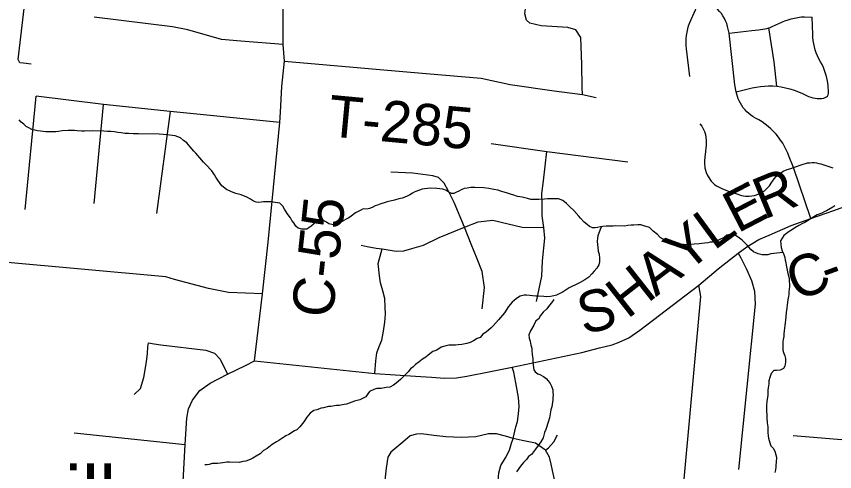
# Model space of a CAD drawing. Extents: x 0 to 34, y 0 to 22.
# Drawn here: x 6.488 to 7.049, y 15.55 to 15.862 of the extents above; entities that cross this region are included whole.
import ezdxf

# ---------------------------------------------------------------- set-up
doc = ezdxf.new("R2010")
doc.units = 0
for name, color, linetype in [('GM_X_County_Road', 7, 'Continuous'), ('GM_X_County_Road_Text', 7, 'Continuous'), ('GM_X_Minor_River', 7, 'Continuous'), ('GM_X_Township_Road', 7, 'Continuous'), ('GM_X_Township_Road_Text', 7, 'Continuous'), ('GM_X_Unincorporated_Text', 7, 'Continuous')]:
    doc.layers.add(name, color=color, linetype=linetype)

msp = doc.modelspace()

# ---------------------------------------------------------------- linework, layer by layer
at = {"layer": 'GM_X_County_Road'}
for points in [[(6.60074, 15.5179), (6.60357, 15.5687), (6.60465, 15.58673), (6.60588, 15.59316), (6.60846, 15.59899), (6.61361, 15.60575), (6.62074, 15.61064), (6.63246, 15.61693), (6.64476, 15.62276), (6.6511, 15.62597), (6.65653, 15.67188), (6.66032, 15.70732), (6.66844, 15.78948), (6.66898, 15.79649), (6.66986, 15.81414), (6.67156, 15.83146), (6.67071, 15.84278), (6.67074, 15.87434)], [(6.6511, 15.62597), (6.73349, 15.61732), (6.76146, 15.61552), (6.77239, 15.61484), (6.78134, 15.61416), (6.78962, 15.61433), (6.79658, 15.61552), (6.81291, 15.61878), (6.82771, 15.62171), (6.87547, 15.63181), (6.8875, 15.63494), (6.89621, 15.63693), (6.90113, 15.63882), (6.90766, 15.64185), (6.91514, 15.64705), (6.95576, 15.67792), (6.96885, 15.68922), (6.98268, 15.69985), (6.98858, 15.7042), (6.99691, 15.70917), (7.00382, 15.71217), (7.01898, 15.71887), (7.03239, 15.72366), (7.04823, 15.72911), (7.06006, 15.73353)]]:
    msp.add_lwpolyline(points, dxfattribs=at)
at = {"layer": 'GM_X_Minor_River'}
for points in [[(6.51478, 15.78309), (6.51307, 15.78312), (6.51136, 15.78296), (6.50794, 15.78302), (6.50604, 15.78325), (6.50433, 15.78347), (6.50224, 15.7837), (6.50035, 15.78411), (6.49846, 15.78471), (6.4962, 15.7857), (6.4945, 15.78668), (6.49282, 15.78823), (6.49113, 15.78959), (6.48964, 15.79133)], [(6.7677, 15.74405), (6.76599, 15.7437), (6.76407, 15.74297), (6.76101, 15.74188), (6.75929, 15.74096), (6.75756, 15.73985), (6.75583, 15.73893), (6.75411, 15.7382), (6.75239, 15.73766), (6.7501, 15.73713), (6.74704, 15.73624), (6.74208, 15.73499), (6.73998, 15.73427), (6.73768, 15.73355), (6.73539, 15.73283), (6.73386, 15.73229), (6.73175, 15.73118), (6.72984, 15.73046), (6.72812, 15.72992), (6.72565, 15.73015), (6.72393, 15.72942), (6.72201, 15.7285), (6.72028, 15.72739), (6.71739, 15.72516), (6.71566, 15.72405), (6.71394, 15.72313), (6.7124, 15.72221), (6.70952, 15.72074), (6.70799, 15.7202), (6.70589, 15.71928), (6.70399, 15.71951), (6.7021, 15.71992), (6.70041, 15.72109), (6.69739, 15.72266), (6.6953, 15.7227), (6.6928, 15.72084), (6.68991, 15.71842), (6.68836, 15.71712), (6.68683, 15.7162), (6.68341, 15.71626), (6.68095, 15.71706), (6.67945, 15.71842), (6.67797, 15.72054), (6.67666, 15.72227), (6.67574, 15.724), (6.67351, 15.72708), (6.67166, 15.72996), (6.67037, 15.73207), (6.66831, 15.73401), (6.66528, 15.73463), (6.66243, 15.73506), (6.65882, 15.73494), (6.6573, 15.73497), (6.65406, 15.73464), (6.65216, 15.73487), (6.65046, 15.73547), (6.64821, 15.73684), (6.64576, 15.73821), (6.64198, 15.7398), (6.6382, 15.74081), (6.63517, 15.74182), (6.63178, 15.74359), (6.62859, 15.74611), (6.626, 15.74996), (6.62451, 15.75189), (6.62358, 15.75343), (6.62173, 15.75631), (6.61762, 15.76056), (6.61613, 15.7623), (6.61352, 15.7652), (6.61091, 15.76829), (6.60941, 15.76983), (6.60699, 15.77273), (6.60456, 15.77543), (6.60231, 15.77718), (6.60025, 15.77893), (6.59666, 15.78032), (6.59116, 15.78099), (6.5885, 15.78123), (6.58566, 15.78147), (6.5714, 15.78172), (6.56779, 15.78159), (6.56456, 15.78184), (6.56209, 15.78188), (6.55963, 15.7823), (6.55735, 15.78253), (6.55508, 15.78295), (6.55261, 15.78319), (6.55014, 15.78323), (6.54767, 15.78347), (6.54007, 15.7836), (6.53798, 15.78345), (6.53608, 15.78367), (6.53437, 15.78351), (6.53247, 15.78354), (6.52943, 15.78379), (6.52772, 15.78382), (6.52335, 15.78389), (6.51916, 15.78359), (6.51668, 15.78325), (6.51478, 15.78309)], [(7.01332, 15.7002), (7.00514, 15.69939), (7.00303, 15.69866), (6.99904, 15.69874), (6.99639, 15.69935), (6.99318, 15.70074), (6.99131, 15.70229), (6.98889, 15.70538), (6.98702, 15.70712), (6.98534, 15.70886), (6.98271, 15.71081), (6.98083, 15.71198), (6.97894, 15.71277), (6.97722, 15.71261), (6.97494, 15.71227), (6.97301, 15.7106), (6.96975, 15.70894), (6.96783, 15.70803), (6.96516, 15.7075), (6.96345, 15.70734), (6.96192, 15.70699), (6.95964, 15.70665), (6.95583, 15.70634), (6.95259, 15.70601), (6.95012, 15.70568), (6.94841, 15.70571), (6.94669, 15.70555), (6.94517, 15.70576), (6.94347, 15.70598), (6.94157, 15.7064), (6.93949, 15.707), (6.93571, 15.70802), (6.93401, 15.70862), (6.9323, 15.70903), (6.9306, 15.70963), (6.9291, 15.71061), (6.92742, 15.71254), (6.92442, 15.71487), (6.92199, 15.71739), (6.91802, 15.7186), (6.91594, 15.7192), (6.91385, 15.71924), (6.91118, 15.7191), (6.90928, 15.71894), (6.90699, 15.71879), (6.90452, 15.71845), (6.89863, 15.71856), (6.89691, 15.7184), (6.89463, 15.71844), (6.89216, 15.71829), (6.88988, 15.71814), (6.88835, 15.71779), (6.88625, 15.71744), (6.88473, 15.71728), (6.88283, 15.71712), (6.88075, 15.71811), (6.87906, 15.71947), (6.87719, 15.72102), (6.87457, 15.72373), (6.87346, 15.72527), (6.86991, 15.72914), (6.86729, 15.73165), (6.86505, 15.73397), (6.86242, 15.73592), (6.85959, 15.73711), (6.8556, 15.73718), (6.85199, 15.73705), (6.84989, 15.7369), (6.84589, 15.73659), (6.84057, 15.73668), (6.8383, 15.73729), (6.83452, 15.73812), (6.83148, 15.73874), (6.82884, 15.73955), (6.82657, 15.74035), (6.82392, 15.74116), (6.81976, 15.74237), (6.81806, 15.74297), (6.81503, 15.7436), (6.81181, 15.74422), (6.8082, 15.74467), (6.80213, 15.74496), (6.79927, 15.74482), (6.79679, 15.74449), (6.7947, 15.74414), (6.79278, 15.74323), (6.79125, 15.7423), (6.78952, 15.74157), (6.78761, 15.74085), (6.78609, 15.74068), (6.78439, 15.74166), (6.7827, 15.74283), (6.78024, 15.74364), (6.77816, 15.74405), (6.77607, 15.74428), (6.77151, 15.74436), (6.76961, 15.7442), (6.7677, 15.74405)], [(7.04903, 15.73226), (7.04749, 15.73134), (7.04327, 15.72894), (7.04155, 15.72821), (7.04001, 15.72729), (7.03676, 15.72601), (7.03464, 15.72472), (7.03196, 15.72306), (7.02831, 15.72084), (7.02677, 15.72011), (7.02428, 15.71882), (7.02159, 15.71716), (7.01986, 15.71605), (7.01775, 15.71475)], [(6.88866, 15.71786), (6.88654, 15.71174), (6.88613, 15.71003), (6.8859, 15.70776), (6.8864, 15.70375), (6.88674, 15.70128), (6.88728, 15.69918), (6.88761, 15.69651), (6.88757, 15.69385), (6.88716, 15.69196), (6.88578, 15.68951), (6.88404, 15.68745), (6.8823, 15.68558), (6.88036, 15.68333), (6.87748, 15.68148), (6.87383, 15.67946), (6.87057, 15.6778), (6.86904, 15.67726), (6.86674, 15.67597), (6.8627, 15.67338), (6.86002, 15.67191), (6.8581, 15.67099), (6.85638, 15.67064), (6.8539, 15.67011), (6.85124, 15.66997), (6.84953, 15.67019), (6.84573, 15.67026), (6.84402, 15.67048), (6.84175, 15.67071), (6.83985, 15.67093), (6.83757, 15.67116), (6.83605, 15.671), (6.83319, 15.67048), (6.83146, 15.66918), (6.82934, 15.6677), (6.82761, 15.66621), (6.82625, 15.66471), (6.82527, 15.66321), (6.82235, 15.65889), (6.81828, 15.65421), (6.8146, 15.65009), (6.81324, 15.64859), (6.80996, 15.64561), (6.80766, 15.64432), (6.80572, 15.64207), (6.80381, 15.64135), (6.80112, 15.63968), (6.79901, 15.63858), (6.79653, 15.63786), (6.7931, 15.63735), (6.79062, 15.63702), (6.7889, 15.63686), (6.78434, 15.63675), (6.78148, 15.63604), (6.779, 15.63532), (6.77611, 15.63347), (6.77343, 15.63238), (6.77016, 15.62996), (6.76843, 15.62866), (6.76631, 15.62718), (6.764, 15.62532), (6.7615, 15.62346), (6.75957, 15.62179), (6.75803, 15.62049), (6.75647, 15.61842), (6.75106, 15.6132), (6.74817, 15.61078), (6.74625, 15.60948), (6.74375, 15.608), (6.74127, 15.60767), (6.73784, 15.60716), (6.73499, 15.60702), (6.73289, 15.60648), (6.72982, 15.60502), (6.72884, 15.60332), (6.72748, 15.60126), (6.72557, 15.60053), (6.72326, 15.59924), (6.71964, 15.59835), (6.71772, 15.59763), (6.71409, 15.59636), (6.71257, 15.5962), (6.70913, 15.5955), (6.70723, 15.59534), (6.70342, 15.59484), (6.70171, 15.59468), (6.69827, 15.59379), (6.69675, 15.59362), (6.69369, 15.59254), (6.69178, 15.592), (6.68927, 15.59015), (6.68695, 15.58734), (6.6848, 15.58414), (6.68208, 15.58077), (6.68015, 15.57871), (6.67843, 15.57817), (6.67458, 15.57558), (6.67248, 15.57467), (6.67055, 15.57318), (6.66767, 15.57133), (6.66614, 15.5706)], [(7.01775, 15.71475), (7.01582, 15.71327), (7.0139, 15.71197), (7.01273, 15.71009), (7.01175, 15.70821), (7.0119, 15.70592), (7.01205, 15.70383), (7.01277, 15.70134), (7.01387, 15.69904), (7.0146, 15.69694), (7.01495, 15.69503), (7.0153, 15.69351), (7.01565, 15.6916), (7.01599, 15.68931), (7.01652, 15.68702), (7.01706, 15.68492), (7.01759, 15.68263), (7.01775, 15.68073), (7.0179, 15.67845), (7.01788, 15.67693), (7.01743, 15.67332), (7.01741, 15.67161), (7.01719, 15.6701), (7.01677, 15.66801), (7.01655, 15.66612), (7.01633, 15.66441), (7.01611, 15.66213), (7.01568, 15.65929), (7.01544, 15.65625), (7.01521, 15.65417), (7.01498, 15.65189), (7.01457, 15.65019), (7.01436, 15.64848), (7.01432, 15.64658), (7.01391, 15.6445), (7.01388, 15.64279), (7.01347, 15.6407), (7.01325, 15.63919), (7.0132, 15.63615), (7.01334, 15.63329), (7.0137, 15.63177), (7.01461, 15.62947), (7.01515, 15.62775), (7.0151, 15.62509), (7.01468, 15.62244), (7.0137, 15.62074), (7.0114, 15.61964), (7.00892, 15.61931), (7.00702, 15.61934), (7.00528, 15.61747), (7.00447, 15.61463), (7.00368, 15.61237), (7.00364, 15.61028), (7.00322, 15.60763), (7.003, 15.60592), (7.00294, 15.6025), (7.00272, 15.60098), (7.0023, 15.59833), (7.00206, 15.5951), (7.00203, 15.59358), (7.00219, 15.59149), (7.00233, 15.58902), (7.0023, 15.58693), (7.00262, 15.5835), (7.00296, 15.58083), (7.00312, 15.57893), (7.00308, 15.57684), (7.00323, 15.57456), (7.0034, 15.57303), (7.00429, 15.56979), (7.00502, 15.56788), (7.0067, 15.56614), (7.00781, 15.56422), (7.00853, 15.56154), (7.00888, 15.56002), (7.00863, 15.55641), (7.0086, 15.5547), (7.00839, 15.55318), (7.00816, 15.55129), (7.00775, 15.54939)], [(6.85634, 15.66817), (6.85459, 15.66573), (6.85342, 15.66423), (6.85148, 15.66179), (6.84897, 15.65937), (6.84703, 15.65712), (6.84566, 15.65467), (6.84393, 15.65338), (6.84255, 15.65055), (6.8402, 15.6466), (6.8392, 15.64376), (6.83936, 15.64148), (6.84008, 15.63957), (6.84042, 15.63671), (6.84114, 15.6348), (6.84131, 15.63328), (6.84145, 15.63023), (6.84178, 15.62757), (6.84193, 15.62509), (6.84209, 15.623), (6.84261, 15.61995), (6.84353, 15.61841), (6.84522, 15.61724), (6.84673, 15.61665), (6.84918, 15.61527), (6.85106, 15.61391), (6.85236, 15.61236), (6.85366, 15.61044), (6.85458, 15.60872), (6.85549, 15.60623), (6.85565, 15.60433), (6.85582, 15.6028), (6.85559, 15.60072), (6.85556, 15.5992), (6.85492, 15.59446), (6.85431, 15.59238), (6.85327, 15.58688), (6.85266, 15.5848), (6.85085, 15.57894), (6.84987, 15.57687), (6.84905, 15.57327), (6.84729, 15.57045), (6.84379, 15.56557), (6.84087, 15.56183), (6.83895, 15.56053), (6.83758, 15.55846), (6.83546, 15.55641), (6.83332, 15.55379), (6.8306, 15.55003)], [(6.66614, 15.5706), (6.66325, 15.56875), (6.65979, 15.56596), (6.6571, 15.56467), (6.65497, 15.56224), (6.65209, 15.56077), (6.64998, 15.55929), (6.64806, 15.55837), (6.645, 15.55729), (6.6431, 15.55694), (6.64081, 15.55641), (6.63397, 15.55653), (6.63207, 15.55656), (6.6294, 15.55623), (6.62578, 15.55572), (6.6235, 15.55576), (6.62197, 15.5556), (6.62007, 15.55506), (6.61854, 15.55471), (6.61702, 15.55474)]]:
    msp.add_lwpolyline(points, dxfattribs=at)
at = {"layer": 'GM_X_Township_Road'}
for p, q in [((6.49369, 15.72967), (6.50142, 15.80754)), ((6.54107, 15.73391), (6.54745, 15.80167)), ((6.59332, 15.79702), (6.58382, 15.72709)), ((7.03239, 15.72366), (7.02061, 15.75856)), ((6.52748, 15.57675), (6.60357, 15.5687)), ((7.02045, 15.57481), (7.21471, 15.55863))]:
    msp.add_line(p, q, dxfattribs=at)
for points in [[(6.4979, 15.8295), (6.49261, 15.82999), (6.49015, 15.83023), (6.48906, 15.83253), (6.49982, 15.92393)], [(6.87597, 15.80858), (6.87579, 15.81336), (6.87539, 15.82908), (6.87487, 15.84771), (6.87138, 15.85304), (6.86587, 15.85451), (6.84749, 15.85556), (6.83989, 15.8574), (6.83763, 15.85967), (6.83631, 15.86387), (6.83745, 15.87295), (6.84096, 15.90557)], [(6.94954, 15.82089), (6.94727, 15.83991), (6.94706, 15.84219), (6.947, 15.84447), (6.94707, 15.84675), (6.94728, 15.84903), (6.94763, 15.85129), (6.94811, 15.85352), (6.94872, 15.85572), (6.94947, 15.85788), (6.95035, 15.85999), (6.95666, 15.87399)], [(6.97642, 15.85062), (6.97585, 15.85342), (6.9754, 15.85532), (6.97482, 15.85719), (6.97409, 15.859), (6.97323, 15.86076), (6.97225, 15.86245), (6.97114, 15.86406), (6.96991, 15.86559), (6.96858, 15.86701), (6.96714, 15.86834), (6.96561, 15.86955), (6.96399, 15.87065), (6.96229, 15.87162), (6.96053, 15.87247), (6.9587, 15.87317), (6.95767, 15.87356), (6.95666, 15.87399)], [(6.67071, 15.84278), (6.64164, 15.84513), (6.62839, 15.8462), (6.6053, 15.85304), (6.59483, 15.85496), (6.54118, 15.86159)], [(6.97642, 15.85062), (6.99213, 15.85238), (6.99652, 15.85294), (7.0009, 15.85358), (7.00233, 15.85385), (7.00304, 15.85405), (7.00374, 15.85425), (7.00469, 15.85454), (7.00559, 15.85492), (7.00648, 15.85539), (7.01255, 15.85813), (7.01362, 15.85858), (7.01468, 15.85903), (7.01685, 15.85982), (7.01905, 15.86049), (7.0213, 15.86104), (7.02356, 15.86146), (7.02585, 15.86177), (7.02815, 15.86194), (7.03348, 15.86168)], [(7.04394, 15.80755), (7.04448, 15.80832), (7.04465, 15.80929), (7.04468, 15.8104), (7.04439, 15.81448), (7.04413, 15.81665), (7.04375, 15.8188), (7.04326, 15.82093), (7.04265, 15.82303), (7.04193, 15.82509), (7.0411, 15.8271), (7.04016, 15.82907), (7.03911, 15.83099), (7.03802, 15.83302), (7.03705, 15.8351), (7.0362, 15.83725), (7.03554, 15.83927), (7.03498, 15.84134), (7.03453, 15.84342), (7.03418, 15.84553), (7.03395, 15.84766), (7.03384, 15.84979), (7.03348, 15.86168)], [(6.98137, 15.81045), (6.98045, 15.81515), (6.97642, 15.85062)], [(7.00914, 15.81433), (7.00733, 15.8311), (7.00374, 15.85425)], [(6.67156, 15.83146), (6.75803, 15.82401), (6.80653, 15.81979), (6.82637, 15.81538), (6.8565, 15.81115), (6.87597, 15.80858), (6.88534, 15.80666)], [(6.98137, 15.81045), (6.98962, 15.81252), (6.99235, 15.81318), (6.99512, 15.8137), (6.9979, 15.81409), (7.00071, 15.81435), (7.00352, 15.81448), (7.00633, 15.81447), (7.00914, 15.81433), (7.01218, 15.81384), (7.01519, 15.81321), (7.01816, 15.81243), (7.0211, 15.81151), (7.02399, 15.81045), (7.02682, 15.80925), (7.0296, 15.80792), (7.03098, 15.80728), (7.03242, 15.80676), (7.03389, 15.80635), (7.03538, 15.80606), (7.0369, 15.8059), (7.03843, 15.80585), (7.03995, 15.80593), (7.04101, 15.80603), (7.04133, 15.80607), (7.04241, 15.80647), (7.04329, 15.80701), (7.04394, 15.80755)], [(7.02061, 15.75856), (7.0176, 15.76589), (7.01669, 15.7683), (7.01566, 15.77065), (7.0145, 15.77294), (7.01321, 15.77517), (7.01181, 15.77732), (7.01029, 15.77939), (7.00866, 15.78138), (7.00692, 15.78327), (7.00509, 15.78507), (7.00315, 15.78676), (7.00113, 15.78835), (6.99903, 15.78983), (6.99685, 15.79118), (6.9946, 15.79242), (6.99299, 15.79332), (6.99146, 15.79434), (6.99, 15.79548), (6.98864, 15.79671), (6.98737, 15.79805), (6.9862, 15.79947), (6.98515, 15.80098), (6.98421, 15.80256), (6.98338, 15.80421), (6.98275, 15.80573), (6.9822, 15.80728), (6.98174, 15.80885), (6.98137, 15.81045)], [(6.66844, 15.78948), (6.59332, 15.79702), (6.54745, 15.80167), (6.50142, 15.80754)], [(6.95648, 15.78856), (6.95772, 15.78687), (6.95876, 15.78506), (6.9596, 15.78314), (6.96022, 15.78113), (6.96061, 15.77908), (6.96078, 15.77699), (6.96063, 15.77396), (6.96045, 15.77191), (6.96025, 15.76961), (6.95989, 15.76556), (6.95969, 15.76321), (6.95962, 15.76159), (6.95991, 15.75826), (6.96028, 15.75663), (6.96079, 15.75504), (6.96144, 15.7535), (6.96314, 15.75062), (6.96416, 15.7493), (6.96583, 15.74761), (6.96655, 15.74697), (6.96788, 15.74597), (6.97145, 15.74408), (6.97543, 15.74265), (6.98106, 15.7407), (6.98491, 15.73945), (6.98765, 15.73901), (6.99024, 15.73893), (6.99378, 15.73942), (6.99715, 15.74057), (7.00068, 15.74263), (7.00191, 15.74363), (7.00411, 15.74591), (7.00584, 15.74845), (7.00734, 15.75072), (7.00906, 15.75266), (7.01115, 15.75445), (7.01358, 15.75597), (7.01629, 15.75715), (7.01877, 15.75795), (7.02061, 15.75856)], [(6.81332, 15.77512), (6.85151, 15.76947), (6.90713, 15.76236)], [(6.8443, 15.66681), (6.84802, 15.68416), (6.84856, 15.69467), (6.85012, 15.71019), (6.84938, 15.71737), (6.84838, 15.72539), (6.84821, 15.7339), (6.84804, 15.74084), (6.84925, 15.74951), (6.85151, 15.76947)], [(7.02061, 15.75856), (7.02732, 15.76089), (7.0288, 15.76134), (7.0303, 15.76166), (7.03183, 15.76186), (7.03337, 15.76194), (7.03491, 15.76189), (7.03645, 15.76172), (7.03796, 15.76142), (7.03944, 15.761), (7.04751, 15.75835)], [(6.80725, 15.6617), (6.80864, 15.67628), (6.80725, 15.68738), (6.80378, 15.69589), (6.79962, 15.70595), (6.79493, 15.71758), (6.78799, 15.73459), (6.784, 15.7424), (6.78105, 15.74778), (6.77723, 15.75177), (6.77324, 15.75281), (6.7597, 15.75472), (6.74443, 15.75541)], [(6.72421, 15.70543), (6.72829, 15.70448), (6.73445, 15.70326), (6.73861, 15.70274), (6.74399, 15.70179), (6.74807, 15.70118), (6.75345, 15.70144), (6.75901, 15.70301), (6.76699, 15.70543), (6.77758, 15.71064), (6.79493, 15.71758), (6.8043, 15.72123), (6.81454, 15.72244), (6.82496, 15.72001), (6.83467, 15.71776), (6.84938, 15.71737)], [(6.73349, 15.61732), (6.73425, 15.6261), (6.73485, 15.6315), (6.73653, 15.63582), (6.73833, 15.64026), (6.73953, 15.64639), (6.74049, 15.65263), (6.74085, 15.65803), (6.74073, 15.66272), (6.74037, 15.66872), (6.73893, 15.674), (6.73737, 15.67941), (6.73665, 15.68433), (6.73584, 15.69268), (6.73861, 15.70274)], [(6.98268, 15.69985), (6.98461, 15.69673), (6.98845, 15.68885), (6.99184, 15.68116), (6.99377, 15.67374), (6.99441, 15.66485), (6.98292, 15.55146)], [(6.65653, 15.67188), (6.63324, 15.67293), (6.61945, 15.67568), (6.59626, 15.68185), (6.59023, 15.68368), (6.47654, 15.69381), (6.44677, 15.69767)], [(6.94486, 15.53737), (6.95715, 15.67012), (6.95576, 15.67792)], [(6.56848, 15.60302), (6.57291, 15.60709), (6.57509, 15.61464), (6.57697, 15.62532), (6.57763, 15.63106), (6.57785, 15.63571), (6.57828, 15.63832), (6.58228, 15.63781), (6.58689, 15.63703), (6.61765, 15.63331), (6.62368, 15.63135), (6.62753, 15.62714), (6.63246, 15.61693)], [(6.81771, 15.53831), (6.81851, 15.5493), (6.82003, 15.55422), (6.82321, 15.55955), (6.82598, 15.56471), (6.82734, 15.56958), (6.82831, 15.57275), (6.83034, 15.58091), (6.83131, 15.58442), (6.83216, 15.58969), (6.83261, 15.59484), (6.8321, 15.60085), (6.83018, 15.61105), (6.82887, 15.61818), (6.82771, 15.62171)], [(6.85729, 15.54267), (6.85536, 15.55084), (6.85446, 15.55523), (6.85335, 15.56006), (6.8505, 15.56476), (6.84361, 15.56956), (6.83464, 15.57155), (6.82831, 15.57275), (6.82311, 15.57438), (6.81694, 15.5759), (6.81148, 15.57592), (6.80288, 15.57388), (6.79265, 15.57347), (6.78225, 15.574), (6.77409, 15.5749), (6.7655, 15.57609), (6.76208, 15.5757), (6.75789, 15.57468), (6.75268, 15.57037), (6.74463, 15.56335), (6.74237, 15.55995), (6.74135, 15.55236), (6.7392, 15.53411)], [(6.8505, 15.56476), (6.85255, 15.56644), (6.85632, 15.57061), (6.85875, 15.57522)]]:
    msp.add_lwpolyline(points, dxfattribs=at)

# ---------------------------------------------------------------- texts
at = {"layer": 'GM_X_County_Road_Text'}
for s, height, rotation, p in [('R', 0.02841, 22.4196, (7.00051, 15.72275)), ('E', 0.02841, 27.4122, (6.98224, 15.71325)), ('C-55', 0.028409, 83.8475, (6.70454, 15.65482)), ('L', 0.02841, 36.2845, (6.96609, 15.70128)), ('Y', 0.02841, 39.7186, (6.94722, 15.68558)), ('A', 0.02841, 37.1555, (6.92621, 15.66962)), ('C', 0.02841, 22.0029, (7.02287, 15.66657)), ('H', 0.02841, 38.2099, (6.90667, 15.65424)), ('-', 0.02841, 19.8964, (7.04425, 15.67521)), ('S', 0.02841, 14.4154, (6.87664, 15.6438))]:
    msp.add_text(s, height=height, rotation=rotation, dxfattribs=at).set_placement(p)
at = {"layer": 'GM_X_Township_Road_Text'}
msp.add_text('T-285', height=0.028409, rotation=354.678, dxfattribs=at).set_placement((6.70079, 15.78008))
at = {"layer": 'GM_X_Unincorporated_Text'}
msp.add_text('Withamsville', height=0.0394886, rotation=0, dxfattribs=at).set_placement((6.2892, 15.51415))

doc.saveas('drawing.dxf')
